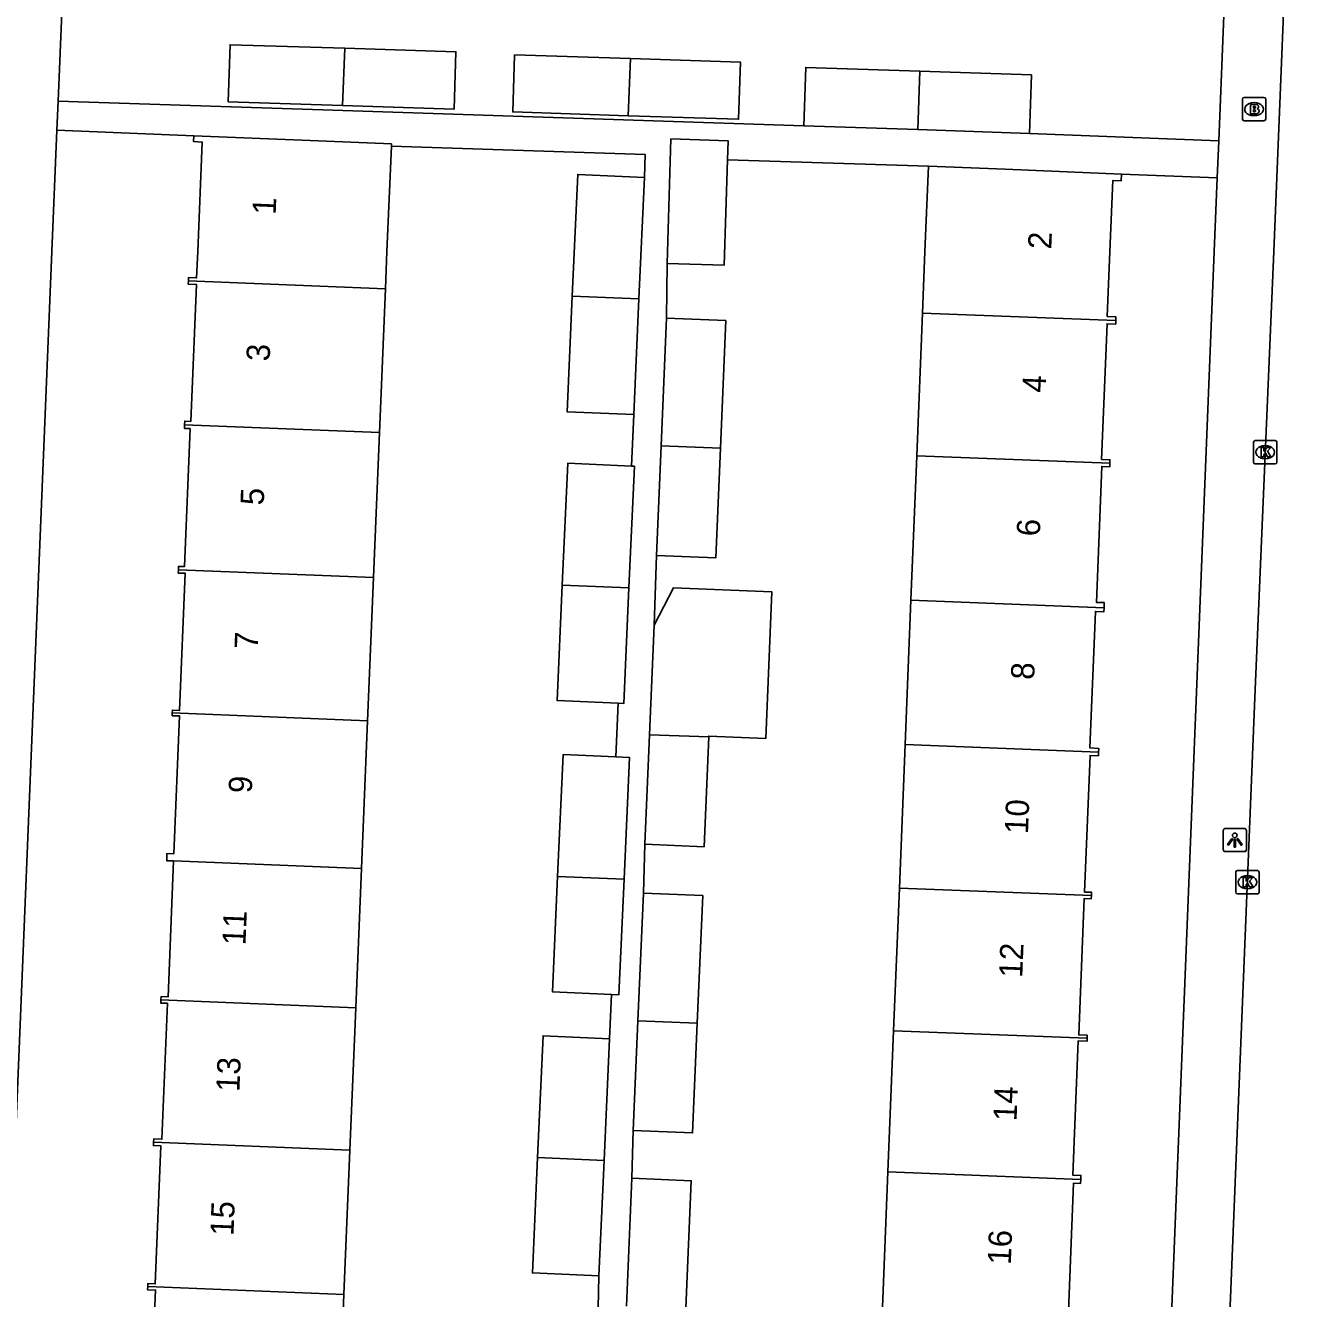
# Model space of a CAD drawing. Extents: x 160077 to 160945, y 386481 to 387498.
# Drawn here: x 160622.7 to 160677.4, y 386705 to 386759.7 of the extents above; entities that cross this region are included whole.
import ezdxf

# ---------------------------------------------------------------- set-up
doc = ezdxf.new("R2010")
doc.units = 0
for name, color, linetype in [('IMGEO_Brandkraan', 7, 'Continuous'), ('IMGEO_Kolk', 7, 'Continuous'), ('IMGEO_Lichtpunt', 7, 'Continuous'), ('IMGEO_Pand', 7, 'Continuous'), ('IMGEO_Pand_nummerreeks', 7, 'Continuous'), ('IMGEO_Rijbaan_lokaal_open', 7, 'Continuous'), ('IMGEO_Voetpad_open', 7, 'Continuous')]:
    doc.layers.add(name, color=color, linetype=linetype)

msp = doc.modelspace()

# ---------------------------------------------------------------- linework, layer by layer
at = {"layer": 'IMGEO_Brandkraan'}
for p, q in [((160674.902, 386755.69), (160674.902, 386756.542)), ((160674.977, 386756.616), (160675.829, 386756.616)), ((160675.39, 386756.396), (160675.415, 386756.396)), ((160675.903, 386756.542), (160675.903, 386755.69)), ((160675.413, 386755.836), (160675.388, 386755.836)), ((160675.829, 386755.616), (160674.977, 386755.616))]:
    msp.add_line(p, q, dxfattribs=at)
for points in [[(160674.902, 386755.69), (160674.902, 386756.542)], [(160674.977, 386756.616), (160675.829, 386756.616)], [(160675.25, 386756.316), (160675.25, 386755.916), (160675.463, 386755.916)], [(160675.481, 386756.316), (160675.25, 386756.316)], [(160675.429, 386756.235), (160675.375, 386756.235), (160675.375, 386756.159)], [(160675.903, 386756.542), (160675.903, 386755.69)], [(160675.375, 386756.159), (160675.428, 386756.159)], [(160675.437, 386756.083), (160675.375, 386756.083), (160675.375, 386756.002)], [(160675.375, 386756.002), (160675.437, 386756.002)], [(160675.829, 386755.616), (160674.977, 386755.616)]]:
    msp.add_lwpolyline(points, dxfattribs=at)
for centre, radius, start, end in [((160674.979, 386756.54), 0.0765, 91.552, 178.448), ((160674.979, 386756.54), 0.0765, 91.552, 178.448), ((160675.43, 386756.197), 0.0379, 267.8285, 90.9355), ((160675.485, 386756.171), 0.145, 59.4692, 91.5367), ((160675.51, 386756.218), 0.0922, 285.5137, 58.1501), ((160675.827, 386756.54), 0.0765, 1.552, 88.448), ((160675.827, 386756.54), 0.0765, 1.552, 88.448), ((160674.979, 386755.692), 0.0765, 181.552, 268.448), ((160674.979, 386755.692), 0.0765, 181.552, 268.448), ((160675.438, 386756.042), 0.0404, 269.8759, 90.5077), ((160675.469, 386756.167), 0.251, 268.6676, 293.5347), ((160675.515, 386756.026), 0.105, 301.3115, 78.989), ((160675.827, 386755.692), 0.0765, 271.552, 358.448), ((160675.827, 386755.692), 0.0765, 271.552, 358.448)]:
    msp.add_arc(centre, radius, start, end, dxfattribs=at)
for centre, major_axis, ratio, start_param, end_param in [((160675.389, 386756.116), (-0.387, 0.002), 0.722429, 4.712389, 7.853982), ((160675.414, 386756.116), (-0.39, 0.002), 0.717154, 1.570796, 4.712389)]:
    msp.add_ellipse(centre, major_axis=major_axis, ratio=ratio, start_param=start_param, end_param=end_param, dxfattribs=at)
at = {"layer": 'IMGEO_Kolk'}
for p, q in [((160675.383, 386740.953), (160675.383, 386741.805)), ((160675.458, 386741.879), (160676.31, 386741.879)), ((160675.871, 386741.659), (160675.896, 386741.659)), ((160676.384, 386741.805), (160676.384, 386740.953)), ((160676.31, 386740.879), (160675.458, 386740.879)), ((160675.894, 386741.099), (160675.869, 386741.099)), ((160674.695, 386723.411), (160675.547, 386723.411)), ((160674.62, 386722.485), (160674.62, 386723.337)), ((160675.108, 386723.191), (160675.133, 386723.191)), ((160675.621, 386723.337), (160675.621, 386722.485)), ((160675.547, 386722.411), (160674.695, 386722.411)), ((160675.131, 386722.631), (160675.106, 386722.631))]:
    msp.add_line(p, q, dxfattribs=at)
for points in [[(160675.383, 386740.953), (160675.383, 386741.805)], [(160675.458, 386741.879), (160676.31, 386741.879)], [(160675.704, 386741.579), (160675.827, 386741.579), (160675.827, 386741.428), (160675.957, 386741.579), (160676.121, 386741.579), (160675.975, 386741.428), (160676.128, 386741.179), (160675.976, 386741.179), (160675.891, 386741.343), (160675.827, 386741.276), (160675.827, 386741.179), (160675.704, 386741.179), (160675.704, 386741.579)], [(160676.384, 386741.805), (160676.384, 386740.953)], [(160676.31, 386740.879), (160675.458, 386740.879)], [(160674.695, 386723.411), (160675.547, 386723.411)], [(160674.62, 386722.485), (160674.62, 386723.337)], [(160674.941, 386723.111), (160675.064, 386723.111), (160675.064, 386722.96), (160675.194, 386723.111), (160675.358, 386723.111), (160675.212, 386722.96), (160675.365, 386722.711), (160675.213, 386722.711), (160675.128, 386722.875), (160675.064, 386722.808), (160675.064, 386722.711), (160674.941, 386722.711), (160674.941, 386723.111)], [(160675.621, 386723.337), (160675.621, 386722.485)], [(160675.547, 386722.411), (160674.695, 386722.411)]]:
    msp.add_lwpolyline(points, dxfattribs=at)
for centre, start, end in [((160675.46, 386741.803), 91.552, 178.448), ((160675.46, 386741.803), 91.552, 178.448), ((160676.308, 386741.803), 1.552, 88.448), ((160676.308, 386741.803), 1.552, 88.448), ((160675.46, 386740.955), 181.552, 268.448), ((160675.46, 386740.955), 181.552, 268.448), ((160676.308, 386740.955), 271.552, 358.448), ((160676.308, 386740.955), 271.552, 358.448), ((160674.697, 386723.335), 91.552, 178.448), ((160674.697, 386723.335), 91.552, 178.448), ((160675.545, 386723.335), 1.552, 88.448), ((160675.545, 386723.335), 1.552, 88.448), ((160674.697, 386722.487), 181.552, 268.448), ((160674.697, 386722.487), 181.552, 268.448), ((160675.545, 386722.487), 271.552, 358.448), ((160675.545, 386722.487), 271.552, 358.448)]:
    msp.add_arc(centre, 0.0765, start, end, dxfattribs=at)
for centre, major_axis, ratio, start_param, end_param in [((160675.87, 386741.379), (-0.387, 0.002), 0.722429, 4.712389, 7.853982), ((160675.895, 386741.379), (-0.39, 0.002), 0.717154, 1.570796, 4.712389), ((160675.107, 386722.911), (-0.387, 0.002), 0.722429, 4.712389, 7.853982), ((160675.132, 386722.911), (-0.39, 0.002), 0.717154, 1.570796, 4.712389)]:
    msp.add_ellipse(centre, major_axis=major_axis, ratio=ratio, start_param=start_param, end_param=end_param, dxfattribs=at)
at = {"layer": 'IMGEO_Lichtpunt'}
for p, q in [((160674.078, 386725.125), (160674.078, 386724.318)), ((160674.078, 386725.125), (160674.078, 386724.318)), ((160674.98, 386725.22), (160674.172, 386725.22)), ((160674.98, 386725.22), (160674.172, 386725.22)), ((160675.074, 386724.318), (160675.074, 386725.125)), ((160675.074, 386724.318), (160675.074, 386725.125)), ((160674.172, 386724.224), (160674.98, 386724.224)), ((160674.172, 386724.224), (160674.98, 386724.224))]:
    msp.add_line(p, q, dxfattribs=at)
for points in [[(160674.452, 386724.789), (160674.491, 386724.761), (160674.303, 386724.499), (160674.265, 386724.526), (160674.452, 386724.789)], [(160674.554, 386724.741), (160674.601, 386724.741), (160674.601, 386724.419), (160674.554, 386724.419), (160674.554, 386724.741)], [(160674.664, 386724.761), (160674.702, 386724.788), (160674.889, 386724.526), (160674.85, 386724.498), (160674.664, 386724.761)]]:
    msp.add_lwpolyline(points, dxfattribs=at)
msp.add_circle((160674.577, 386724.923), 0.0994, dxfattribs=at)
for centre, start, end in [((160674.172, 386725.125), 90, 180), ((160674.172, 386725.125), 90, 180), ((160674.98, 386725.125), 0, 90), ((160674.98, 386725.125), 0, 90), ((160674.172, 386724.318), 180, 270), ((160674.172, 386724.318), 180, 270), ((160674.98, 386724.318), 270, 0), ((160674.98, 386724.318), 270, 360)]:
    msp.add_arc(centre, 0.0946, start, end, dxfattribs=at)
at = {"layer": 'IMGEO_Pand'}
for points in [[(160636.267, 386756.276), (160631.36, 386756.435), (160631.44, 386758.882), (160636.362, 386758.728)], [(160636.362, 386758.728), (160641.135, 386758.579), (160641.055, 386756.12), (160636.267, 386756.276)], [(160636.362, 386758.728), (160636.267, 386756.276)], [(160648.536, 386755.835), (160643.574, 386755.996), (160643.654, 386758.443), (160648.631, 386758.287)], [(160648.631, 386758.287), (160653.349, 386758.14), (160653.269, 386755.681), (160648.536, 386755.835)], [(160648.536, 386755.835), (160648.631, 386758.287)], [(160656.069, 386755.397), (160656.152, 386757.908), (160661.06, 386757.745)], [(160660.962, 386755.235), (160661.06, 386757.745)], [(160661.06, 386757.745), (160665.846, 386757.587), (160665.763, 386755.076)], [(160660.962, 386755.235), (160656.069, 386755.397)], [(160665.763, 386755.076), (160660.962, 386755.235)], [(160629.881, 386754.972), (160629.871, 386754.719), (160630.241, 386754.704), (160630.046, 386750), (160629.999, 386748.865), (160629.651, 386748.879), (160629.645, 386748.74)], [(160629.881, 386754.972), (160634.877, 386754.765), (160638.365, 386754.621), (160638.361, 386754.528)], [(160650.2, 386749.491), (160650.366, 386754.836), (160652.818, 386754.76), (160652.792, 386753.935)], [(160638.107, 386748.4), (160638.174, 386750), (160638.361, 386754.528)], [(160650.2, 386749.491), (160652.652, 386749.415), (160652.792, 386753.935)], [(160661.168, 386747.357), (160661.274, 386750), (160661.421, 386753.667)], [(160661.421, 386753.667), (160664.712, 386753.532), (160669.707, 386753.327)], [(160646.13, 386748.078), (160646.364, 386753.313), (160649.224, 386753.185)], [(160649.224, 386753.185), (160648.991, 386747.963)], [(160669.707, 386753.327), (160669.693, 386753.034), (160669.336, 386753.047), (160669.211, 386750), (160669.097, 386747.206), (160669.476, 386747.191), (160669.47, 386747.035)], [(160629.486, 386742.56), (160629.492, 386742.714), (160629.746, 386742.704), (160629.989, 386748.585), (160629.639, 386748.6), (160629.645, 386748.74)], [(160629.645, 386748.74), (160638.107, 386748.4)], [(160638.107, 386748.4), (160637.852, 386742.223)], [(160648.768, 386742.993), (160645.908, 386743.121), (160646.13, 386748.078)], [(160648.991, 386747.963), (160646.13, 386748.078)], [(160648.991, 386747.963), (160648.768, 386742.993)], [(160649.942, 386741.656), (160650.176, 386747.141)], [(160650.176, 386747.141), (160652.723, 386747.033), (160652.489, 386741.557)], [(160660.922, 386741.23), (160661.168, 386747.357)], [(160669.47, 386747.035), (160661.168, 386747.357)], [(160669.47, 386747.035), (160669.464, 386746.881), (160669.096, 386746.896), (160668.858, 386741.07), (160669.218, 386741.057), (160669.217, 386740.908)], [(160629.486, 386742.56), (160629.479, 386742.404), (160629.721, 386742.394), (160629.475, 386736.466), (160629.222, 386736.476), (160629.216, 386736.332)], [(160637.852, 386742.223), (160629.486, 386742.56)], [(160637.595, 386735.994), (160637.852, 386742.223)], [(160649.741, 386736.949), (160649.942, 386741.656)], [(160652.489, 386741.557), (160652.288, 386736.84), (160649.741, 386736.949)], [(160649.942, 386741.656), (160652.489, 386741.557)], [(160645.7, 386735.667), (160645.935, 386740.905), (160648.669, 386740.783)], [(160660.672, 386735.02), (160660.922, 386741.23)], [(160660.922, 386741.23), (160669.217, 386740.908)], [(160669.217, 386740.908), (160669.215, 386740.758), (160668.866, 386740.772), (160668.632, 386734.926), (160668.974, 386734.921), (160668.966, 386734.699)], [(160648.669, 386740.783), (160648.795, 386740.777), (160648.562, 386735.552)], [(160629.216, 386736.332), (160629.21, 386736.191), (160629.509, 386736.178), (160629.266, 386730.291), (160628.961, 386730.304), (160628.956, 386730.185)], [(160637.595, 386735.994), (160629.216, 386736.332)], [(160637.34, 386729.848), (160637.595, 386735.994)], [(160648.104, 386730.596), (160645.479, 386730.713), (160645.7, 386735.667)], [(160645.7, 386735.667), (160648.562, 386735.552)], [(160648.562, 386735.552), (160648.339, 386730.585), (160648.104, 386730.596)], [(160649.644, 386733.958), (160650.481, 386735.558), (160654.694, 386735.388), (160654.44, 386729.078), (160651.992, 386729.186), (160651.99, 386729.149)], [(160660.423, 386728.822), (160660.672, 386735.02)], [(160660.672, 386735.02), (160668.966, 386734.699)], [(160668.966, 386734.699), (160668.959, 386734.529), (160668.595, 386734.544), (160668.355, 386728.676), (160668.734, 386728.66), (160668.728, 386728.5)], [(160649.443, 386729.248), (160649.644, 386733.958)], [(160629.013, 386723.822), (160628.715, 386723.835), (160628.728, 386724.144), (160629.025, 386724.132), (160629.27, 386730.05), (160628.951, 386730.064), (160628.956, 386730.185)], [(160628.956, 386730.185), (160637.34, 386729.848)], [(160637.34, 386729.848), (160637.078, 386723.497)], [(160649.242, 386724.541), (160649.443, 386729.248)], [(160651.99, 386729.149), (160651.789, 386724.432), (160649.242, 386724.541)], [(160649.443, 386729.248), (160651.99, 386729.149)], [(160645.497, 386723.158), (160645.732, 386728.395), (160648.001, 386728.293)], [(160648.001, 386728.293), (160648.592, 386728.267), (160648.359, 386723.042)], [(160660.175, 386722.66), (160660.423, 386728.822)], [(160668.728, 386728.5), (160660.423, 386728.822)], [(160668.728, 386728.5), (160668.721, 386728.34), (160668.365, 386728.354), (160668.125, 386722.49), (160668.427, 386722.478), (160668.422, 386722.34)], [(160629.013, 386723.822), (160628.772, 386717.984), (160628.475, 386717.996), (160628.469, 386717.858)], [(160637.078, 386723.497), (160629.013, 386723.822)], [(160636.831, 386717.521), (160637.078, 386723.497)], [(160647.818, 386718.089), (160645.276, 386718.203), (160645.497, 386723.158)], [(160648.359, 386723.042), (160645.497, 386723.158)], [(160648.359, 386723.042), (160648.136, 386718.075), (160647.818, 386718.089)], [(160648.949, 386716.956), (160649.183, 386722.441)], [(160649.183, 386722.441), (160651.73, 386722.333), (160651.496, 386716.857)], [(160659.929, 386716.53), (160660.175, 386722.66)], [(160660.175, 386722.66), (160668.422, 386722.34)], [(160668.422, 386722.34), (160668.416, 386722.201), (160668.116, 386722.214), (160667.876, 386716.349), (160668.242, 386716.334), (160668.237, 386716.208)], [(160628.154, 386711.745), (160628.16, 386711.888), (160628.508, 386711.873), (160628.749, 386717.71), (160628.463, 386717.722), (160628.469, 386717.858)], [(160628.469, 386717.858), (160636.831, 386717.521)], [(160636.831, 386717.521), (160636.578, 386711.405)], [(160648.748, 386712.249), (160648.949, 386716.956)], [(160651.496, 386716.857), (160651.295, 386712.14), (160648.748, 386712.249)], [(160648.949, 386716.956), (160651.496, 386716.857)], [(160644.638, 386711.08), (160644.873, 386716.318), (160647.733, 386716.19)], [(160659.685, 386710.469), (160659.929, 386716.53)], [(160668.237, 386716.208), (160659.929, 386716.53)], [(160647.733, 386716.19), (160647.5, 386710.964)], [(160668.237, 386716.208), (160668.232, 386716.082), (160667.852, 386716.098), (160667.616, 386710.334), (160667.969, 386710.319), (160667.962, 386710.148)], [(160628.154, 386711.745), (160628.148, 386711.6), (160628.469, 386711.586), (160628.224, 386705.66), (160627.905, 386705.673), (160627.9, 386705.54)], [(160636.578, 386711.405), (160628.154, 386711.745)], [(160636.321, 386705.201), (160636.578, 386711.405)], [(160647.277, 386705.998), (160644.417, 386706.126), (160644.638, 386711.08)], [(160647.5, 386710.964), (160644.638, 386711.08)], [(160647.5, 386710.964), (160647.277, 386705.998)], [(160659.437, 386704.282), (160659.685, 386710.469)], [(160659.685, 386710.469), (160667.962, 386710.148)], [(160648.457, 386704.707), (160648.691, 386710.193)], [(160648.691, 386710.193), (160651.238, 386710.085), (160651.004, 386704.609)], [(160667.962, 386710.148), (160667.955, 386709.976), (160667.658, 386709.988), (160667.418, 386704.12), (160667.753, 386704.106), (160667.747, 386703.96)], [(160627.9, 386705.54), (160627.894, 386705.405), (160628.236, 386705.391), (160627.997, 386699.612), (160627.649, 386699.626), (160627.643, 386699.488)], [(160636.321, 386705.201), (160627.9, 386705.54)], [(160636.071, 386699.149), (160636.321, 386705.201)]]:
    msp.add_lwpolyline(points, dxfattribs=at)
at = {"layer": 'IMGEO_Rijbaan_lokaal_open'}
msp.add_lwpolyline([(160677.356, 386779.776), (160676.66, 386759.882), (160676.246, 386750), (160675.458, 386731.188), (160674.211, 386700.474), (160673.381, 386679.573), (160672.381, 386653.071), (160671.034, 386622.001)], dxfattribs=at)
at = {"layer": 'IMGEO_Voetpad_open'}
for points in [[(160674.925, 386780.592), (160673.888, 386754.75)], [(160624.053, 386756.457), (160624.696, 386772.042)], [(160624.053, 386756.457), (160624.002, 386755.214)], [(160656.069, 386755.397), (160635.418, 386756.081), (160624.053, 386756.457)], [(160621.452, 386693.374), (160623.787, 386750), (160624.002, 386755.214)], [(160624.002, 386755.214), (160629.881, 386754.972)], [(160673.888, 386754.75), (160665.763, 386755.076)], [(160673.824, 386753.158), (160673.888, 386754.75)], [(160638.361, 386754.528), (160649.256, 386754.174), (160649.224, 386753.185)], [(160652.792, 386753.935), (160661.421, 386753.667)], [(160669.707, 386753.327), (160673.824, 386753.158)], [(160673.824, 386753.158), (160673.697, 386750), (160671.348, 386691.449)], [(160650.176, 386747.141), (160650.2, 386749.491)], [(160648.768, 386742.993), (160648.669, 386740.783)], [(160649.644, 386733.958), (160649.741, 386736.949)], [(160648.104, 386730.596), (160648.001, 386728.293)], [(160649.183, 386722.441), (160649.242, 386724.541)], [(160647.818, 386718.089), (160647.733, 386716.19)], [(160648.691, 386710.193), (160648.748, 386712.249)], [(160647.277, 386705.998), (160647.222, 386703.933)]]:
    msp.add_lwpolyline(points, dxfattribs=at)

# ---------------------------------------------------------------- texts
at = {"layer": 'IMGEO_Pand_nummerreeks'}
for s, rotation, p in [('1', 87.6339, (160633.394, 386751.568)), ('2', 87.7187, (160666.697, 386750.083)), ('3', 87.6328, (160633.134, 386745.271)), ('4', 87.7187, (160666.451, 386743.92)), ('5', 87.6328, (160632.878, 386739.087)), ('6', 87.7187, (160666.205, 386737.755)), ('7', 87.6328, (160632.622, 386732.903)), ('8', 87.7187, (160665.96, 386731.594)), ('9', 87.6328, (160632.367, 386726.719)), ('10', 87.7187, (160665.696, 386724.968)), ('11', 87.6328, (160632.097, 386720.189)), ('12', 87.7187, (160665.451, 386718.797)), ('13', 87.6328, (160631.836, 386713.891)), ('14', 87.7187, (160665.205, 386712.636)), ('15', 87.6328, (160631.581, 386707.707)), ('16', 87.7187, (160664.959, 386706.471))]:
    msp.add_text(s, height=1, rotation=rotation, dxfattribs=at).set_placement(p)

doc.saveas('drawing.dxf')
